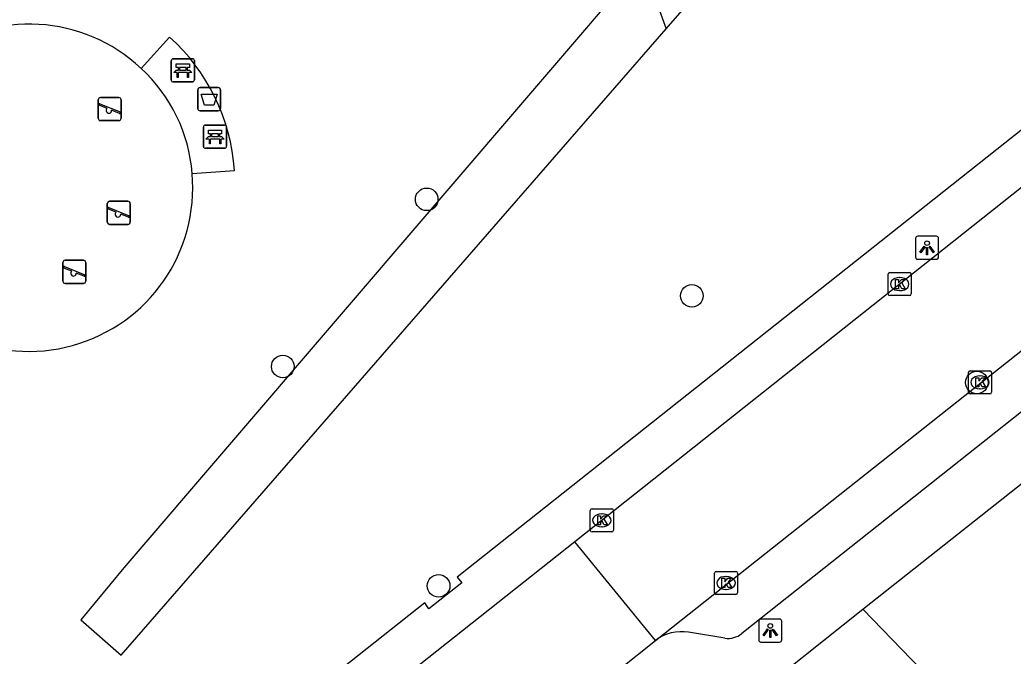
# Model space of a CAD drawing. Extents: x 157466 to 158888, y 383063 to 384677.
# Drawn here: x 158361.01 to 158403.98, y 384110.55 to 384138.1 of the extents above; entities that cross this region are included whole.
import ezdxf

# ---------------------------------------------------------------- set-up
doc = ezdxf.new("R2010")
doc.units = 0
for name, color, linetype in [('IMGEO_Afvalbak', 7, 'Continuous'), ('IMGEO_Bank', 7, 'Continuous'), ('IMGEO_Boom', 7, 'Continuous'), ('IMGEO_Groenvoorziening', 7, 'Continuous'), ('IMGEO_Kolk', 7, 'Continuous'), ('IMGEO_Lichtpunt', 7, 'Continuous'), ('IMGEO_Muur', 7, 'Continuous'), ('IMGEO_Pand', 7, 'Continuous'), ('IMGEO_Rijbaan_lokaal_open', 7, 'Continuous'), ('IMGEO_Speelvoorziening', 7, 'Continuous'), ('IMGEO_Voetpad_open', 7, 'Continuous')]:
    doc.layers.add(name, color=color, linetype=linetype)

msp = doc.modelspace()

# ---------------------------------------------------------------- linework, layer by layer
at = {"layer": 'IMGEO_Afvalbak'}
for p, q in [((158368.705, 384134.268), (158368.705, 384135.068)), ((158368.705, 384135.068), (158368.705, 384134.268)), ((158368.805, 384135.168), (158369.595, 384135.168)), ((158369.595, 384135.168), (158368.805, 384135.168)), ((158369.695, 384135.068), (158369.695, 384134.268)), ((158369.695, 384134.268), (158369.695, 384135.068)), ((158369.595, 384134.168), (158368.805, 384134.168)), ((158368.805, 384134.168), (158369.595, 384134.168))]:
    msp.add_line(p, q, dxfattribs=at)
msp.add_lwpolyline([(158368.848, 384134.882), (158369.552, 384134.882), (158369.403, 384134.412), (158368.997, 384134.412), (158368.848, 384134.882)], dxfattribs=at)
for centre, start, end in [((158368.805, 384135.068), 90, 180), ((158368.805, 384135.068), 90, 180), ((158369.595, 384135.068), 0, 90), ((158369.595, 384135.068), 360, 90), ((158368.805, 384134.268), 180, 270), ((158368.805, 384134.268), 180, 270), ((158369.595, 384134.268), 270, 0), ((158369.595, 384134.268), 270, 0)]:
    msp.add_arc(centre, 0.1, start, end, dxfattribs=at)
at = {"layer": 'IMGEO_Bank'}
for p, q in [((158367.561, 384135.495), (158367.561, 384136.336)), ((158367.561, 384136.336), (158367.561, 384135.495)), ((158367.636, 384136.42), (158368.477, 384136.42)), ((158368.477, 384136.42), (158367.636, 384136.42)), ((158368.561, 384136.345), (158368.561, 384135.504)), ((158368.561, 384135.504), (158368.561, 384136.345)), ((158368.258, 384135.818), (158367.865, 384135.818)), ((158367.87, 384135.926), (158367.87, 384136.032)), ((158367.914, 384136.032), (158367.914, 384135.926)), ((158368.202, 384136.038), (158367.92, 384136.038)), ((158367.92, 384135.92), (158368.202, 384135.92)), ((158368.208, 384135.926), (158368.208, 384136.032)), ((158368.252, 384136.032), (158368.252, 384135.926)), ((158368.486, 384135.42), (158367.645, 384135.42)), ((158367.645, 384135.42), (158368.486, 384135.42)), ((158368.952, 384132.621), (158368.952, 384133.462)), ((158368.952, 384133.462), (158368.952, 384132.621)), ((158369.027, 384133.546), (158369.868, 384133.546)), ((158369.868, 384133.546), (158369.027, 384133.546)), ((158369.952, 384133.471), (158369.952, 384132.63)), ((158369.952, 384132.63), (158369.952, 384133.471)), ((158369.649, 384132.944), (158369.256, 384132.944)), ((158369.261, 384133.052), (158369.261, 384133.158)), ((158369.305, 384133.158), (158369.305, 384133.052)), ((158369.593, 384133.164), (158369.311, 384133.164)), ((158369.311, 384133.046), (158369.593, 384133.046)), ((158369.599, 384133.052), (158369.599, 384133.158)), ((158369.643, 384133.158), (158369.643, 384133.052)), ((158369.877, 384132.546), (158369.036, 384132.546)), ((158369.036, 384132.546), (158369.877, 384132.546))]:
    msp.add_line(p, q, dxfattribs=at)
for points in [[(158367.808, 384135.818), (158367.666, 384135.818), (158367.778, 384135.92), (158367.864, 384135.92)], [(158367.864, 384136.038), (158367.778, 384136.038), (158367.778, 384136.199), (158368.341, 384136.199), (158368.341, 384136.038), (158368.258, 384136.038)], [(158367.858, 384135.811), (158367.858, 384135.604), (158367.815, 384135.604), (158367.815, 384135.811)], [(158368.258, 384135.92), (158368.341, 384135.92), (158368.453, 384135.818), (158368.314, 384135.818)], [(158368.308, 384135.811), (158368.308, 384135.604), (158368.264, 384135.604), (158368.264, 384135.811)], [(158369.255, 384133.164), (158369.169, 384133.164), (158369.169, 384133.325), (158369.732, 384133.325), (158369.732, 384133.164), (158369.649, 384133.164)], [(158369.199, 384132.944), (158369.057, 384132.944), (158369.169, 384133.046), (158369.255, 384133.046)], [(158369.249, 384132.937), (158369.249, 384132.73), (158369.206, 384132.73), (158369.206, 384132.937)], [(158369.649, 384133.046), (158369.732, 384133.046), (158369.844, 384132.944), (158369.705, 384132.944)], [(158369.699, 384132.937), (158369.699, 384132.73), (158369.655, 384132.73), (158369.655, 384132.937)]]:
    msp.add_lwpolyline(points, dxfattribs=at)
for centre, radius, start, end in [((158367.639, 384136.342), 0.0779, 92.4484, 184.2845), ((158367.639, 384136.342), 0.0779, 92.4484, 184.2845), ((158368.483, 384136.342), 0.0779, 2.4484, 94.2845), ((158368.483, 384136.342), 0.0779, 2.4484, 94.2845), ((158367.808, 384135.811), 0.00671, 2.8957, 87.1043), ((158367.865, 384135.811), 0.00671, 92.8957, 177.1043), ((158367.863, 384136.031), 0.00671, 2.8957, 87.1043), ((158367.863, 384135.927), 0.00671, 272.8957, 357.1043), ((158367.92, 384136.031), 0.00671, 92.8957, 177.1043), ((158367.92, 384135.927), 0.00671, 182.8957, 267.1043), ((158368.202, 384136.031), 0.00671, 2.8957, 87.1043), ((158368.202, 384135.927), 0.00671, 272.8957, 357.1043), ((158368.259, 384136.031), 0.00671, 92.8957, 177.1043), ((158368.259, 384135.927), 0.00671, 182.8957, 267.1043), ((158368.257, 384135.811), 0.00671, 2.8957, 87.1043), ((158368.314, 384135.811), 0.00671, 92.8957, 177.1043), ((158367.639, 384135.498), 0.0779, 182.4484, 274.2845), ((158367.639, 384135.498), 0.0779, 182.4484, 274.2845), ((158368.483, 384135.498), 0.0779, 272.4484, 4.2845), ((158368.483, 384135.498), 0.0779, 272.4484, 4.2845), ((158369.03, 384133.468), 0.0779, 92.4484, 184.2845), ((158369.03, 384133.468), 0.0779, 92.4484, 184.2845), ((158369.874, 384133.468), 0.0779, 2.4484, 94.2845), ((158369.874, 384133.468), 0.0779, 2.4484, 94.2845), ((158369.199, 384132.937), 0.00671, 2.8957, 87.1043), ((158369.256, 384132.937), 0.00671, 92.8957, 177.1043), ((158369.254, 384133.157), 0.00671, 2.8957, 87.1043), ((158369.254, 384133.053), 0.00671, 272.8957, 357.1043), ((158369.311, 384133.157), 0.00671, 92.8957, 177.1043), ((158369.311, 384133.053), 0.00671, 182.8957, 267.1043), ((158369.593, 384133.157), 0.00671, 2.8957, 87.1043), ((158369.593, 384133.053), 0.00671, 272.8957, 357.1043), ((158369.65, 384133.157), 0.00671, 92.8957, 177.1043), ((158369.65, 384133.053), 0.00671, 182.8957, 267.1043), ((158369.648, 384132.937), 0.00671, 2.8957, 87.1043), ((158369.705, 384132.937), 0.00671, 92.8957, 177.1043), ((158369.03, 384132.624), 0.0779, 182.4484, 274.2845), ((158369.03, 384132.624), 0.0779, 182.4484, 274.2845), ((158369.874, 384132.624), 0.0779, 272.4484, 4.2845), ((158369.874, 384132.624), 0.0779, 272.4484, 4.2845)]:
    msp.add_arc(centre, radius, start, end, dxfattribs=at)
at = {"layer": 'IMGEO_Boom'}
for centre in [(158378.609, 384130.333), (158390.082, 384126.155), (158372.382, 384123.095), (158402.41, 384122.4), (158379.125, 384113.594)]:
    msp.add_circle(centre, 0.489, dxfattribs=at)
at = {"layer": 'IMGEO_Groenvoorziening'}
for points in [[(158388.965, 384137.711), (158391.96, 384141.155)], [(158387.933, 384140.589), (158365.504, 384114.371), (158363.645, 384112.123), (158365.389, 384110.601), (158388.965, 384137.711)], [(158387.933, 384140.589), (158388.965, 384137.711)]]:
    msp.add_lwpolyline(points, dxfattribs=at)
msp.add_arc((158361.404, 384130.836), 7.086, 46.7978, 5.014, dxfattribs=at)
at = {"layer": 'IMGEO_Kolk'}
for p, q in [((158398.571, 384126.236), (158398.571, 384127.088)), ((158398.646, 384127.162), (158399.498, 384127.162)), ((158399.059, 384126.942), (158399.084, 384126.942)), ((158399.572, 384127.088), (158399.572, 384126.236)), ((158399.082, 384126.382), (158399.057, 384126.382)), ((158399.498, 384126.162), (158398.646, 384126.162)), ((158402.12, 384122.907), (158402.972, 384122.907)), ((158402.045, 384121.981), (158402.045, 384122.833)), ((158402.533, 384122.687), (158402.558, 384122.687)), ((158403.046, 384122.833), (158403.046, 384121.981)), ((158402.556, 384122.127), (158402.531, 384122.127)), ((158402.972, 384121.907), (158402.12, 384121.907)), ((158385.763, 384116.934), (158386.615, 384116.934)), ((158385.688, 384116.008), (158385.688, 384116.86)), ((158386.176, 384116.714), (158386.201, 384116.714)), ((158386.689, 384116.86), (158386.689, 384116.008)), ((158386.199, 384116.154), (158386.174, 384116.154)), ((158386.615, 384115.934), (158385.763, 384115.934)), ((158391.06, 384113.297), (158391.06, 384114.149)), ((158391.135, 384114.223), (158391.987, 384114.223)), ((158391.548, 384114.003), (158391.573, 384114.003)), ((158392.061, 384114.149), (158392.061, 384113.297)), ((158391.987, 384113.223), (158391.135, 384113.223)), ((158391.571, 384113.443), (158391.546, 384113.443))]:
    msp.add_line(p, q, dxfattribs=at)
for points in [[(158398.571, 384126.236), (158398.571, 384127.088)], [(158398.646, 384127.162), (158399.498, 384127.162)], [(158398.892, 384126.862), (158399.015, 384126.862), (158399.015, 384126.711), (158399.145, 384126.862), (158399.309, 384126.862), (158399.163, 384126.711), (158399.316, 384126.462), (158399.164, 384126.462), (158399.079, 384126.626), (158399.015, 384126.559), (158399.015, 384126.462), (158398.892, 384126.462), (158398.892, 384126.862)], [(158399.572, 384127.088), (158399.572, 384126.236)], [(158399.498, 384126.162), (158398.646, 384126.162)], [(158402.12, 384122.907), (158402.972, 384122.907)], [(158402.045, 384121.981), (158402.045, 384122.833)], [(158402.366, 384122.607), (158402.489, 384122.607), (158402.489, 384122.456), (158402.619, 384122.607), (158402.783, 384122.607), (158402.637, 384122.456), (158402.79, 384122.207), (158402.638, 384122.207), (158402.553, 384122.371), (158402.489, 384122.304), (158402.489, 384122.207), (158402.366, 384122.207), (158402.366, 384122.607)], [(158403.046, 384122.833), (158403.046, 384121.981)], [(158402.972, 384121.907), (158402.12, 384121.907)], [(158385.763, 384116.934), (158386.615, 384116.934)], [(158385.688, 384116.008), (158385.688, 384116.86)], [(158386.009, 384116.634), (158386.132, 384116.634), (158386.132, 384116.483), (158386.262, 384116.634), (158386.426, 384116.634), (158386.28, 384116.483), (158386.433, 384116.234), (158386.281, 384116.234), (158386.196, 384116.398), (158386.132, 384116.331), (158386.132, 384116.234), (158386.009, 384116.234), (158386.009, 384116.634)], [(158386.689, 384116.86), (158386.689, 384116.008)], [(158386.615, 384115.934), (158385.763, 384115.934)], [(158391.06, 384113.297), (158391.06, 384114.149)], [(158391.135, 384114.223), (158391.987, 384114.223)], [(158391.381, 384113.923), (158391.504, 384113.923), (158391.504, 384113.772), (158391.634, 384113.923), (158391.798, 384113.923), (158391.652, 384113.772), (158391.805, 384113.523), (158391.653, 384113.523), (158391.568, 384113.687), (158391.504, 384113.62), (158391.504, 384113.523), (158391.381, 384113.523), (158391.381, 384113.923)], [(158392.061, 384114.149), (158392.061, 384113.297)], [(158391.987, 384113.223), (158391.135, 384113.223)]]:
    msp.add_lwpolyline(points, dxfattribs=at)
for centre, start, end in [((158398.648, 384127.086), 91.552, 178.448), ((158398.648, 384127.086), 91.552, 178.448), ((158399.496, 384127.086), 1.552, 88.448), ((158399.496, 384127.086), 1.552, 88.448), ((158398.648, 384126.238), 181.552, 268.448), ((158398.648, 384126.238), 181.552, 268.448), ((158399.496, 384126.238), 271.552, 358.448), ((158399.496, 384126.238), 271.552, 358.448), ((158402.122, 384122.831), 91.552, 178.448), ((158402.122, 384122.831), 91.552, 178.448), ((158402.97, 384122.831), 1.552, 88.448), ((158402.97, 384122.831), 1.552, 88.448), ((158402.122, 384121.983), 181.552, 268.448), ((158402.122, 384121.983), 181.552, 268.448), ((158402.97, 384121.983), 271.552, 358.448), ((158402.97, 384121.983), 271.552, 358.448), ((158385.765, 384116.858), 91.552, 178.448), ((158385.765, 384116.858), 91.552, 178.448), ((158386.613, 384116.858), 1.552, 88.448), ((158386.613, 384116.858), 1.552, 88.448), ((158385.765, 384116.01), 181.552, 268.448), ((158385.765, 384116.01), 181.552, 268.448), ((158386.613, 384116.01), 271.552, 358.448), ((158386.613, 384116.01), 271.552, 358.448), ((158391.137, 384114.147), 91.552, 178.448), ((158391.137, 384114.147), 91.552, 178.448), ((158391.985, 384114.147), 1.552, 88.448), ((158391.985, 384114.147), 1.552, 88.448), ((158391.137, 384113.299), 181.552, 268.448), ((158391.137, 384113.299), 181.552, 268.448), ((158391.985, 384113.299), 271.552, 358.448), ((158391.985, 384113.299), 271.552, 358.448)]:
    msp.add_arc(centre, 0.0765, start, end, dxfattribs=at)
for centre, major_axis, ratio, start_param, end_param in [((158399.058, 384126.662), (-0.387, 0.002), 0.722429, 4.712389, 7.853982), ((158399.083, 384126.662), (-0.39, 0.002), 0.717154, 1.570796, 4.712389), ((158402.532, 384122.407), (-0.387, 0.002), 0.722429, 4.712389, 7.853982), ((158402.557, 384122.407), (-0.39, 0.002), 0.717154, 1.570796, 4.712389), ((158386.175, 384116.434), (-0.387, 0.002), 0.722429, 4.712389, 7.853982), ((158386.2, 384116.434), (-0.39, 0.002), 0.717154, 1.570796, 4.712389), ((158391.547, 384113.723), (-0.387, 0.002), 0.722429, 4.712389, 7.853982), ((158391.572, 384113.723), (-0.39, 0.002), 0.717154, 1.570796, 4.712389)]:
    msp.add_ellipse(centre, major_axis=major_axis, ratio=ratio, start_param=start_param, end_param=end_param, dxfattribs=at)
at = {"layer": 'IMGEO_Lichtpunt'}
for p, q in [((158399.757, 384128.637), (158399.757, 384127.83)), ((158399.757, 384128.637), (158399.757, 384127.83)), ((158400.659, 384128.732), (158399.851, 384128.732)), ((158400.659, 384128.732), (158399.851, 384128.732)), ((158400.753, 384127.83), (158400.753, 384128.637)), ((158400.753, 384127.83), (158400.753, 384128.637)), ((158399.851, 384127.736), (158400.659, 384127.736)), ((158399.851, 384127.736), (158400.659, 384127.736)), ((158393.877, 384112.16), (158393.069, 384112.16)), ((158393.877, 384112.16), (158393.069, 384112.16)), ((158392.975, 384112.065), (158392.975, 384111.258)), ((158392.975, 384112.065), (158392.975, 384111.258)), ((158393.971, 384111.258), (158393.971, 384112.065)), ((158393.971, 384111.258), (158393.971, 384112.065)), ((158393.069, 384111.164), (158393.877, 384111.164)), ((158393.069, 384111.164), (158393.877, 384111.164))]:
    msp.add_line(p, q, dxfattribs=at)
for points in [[(158400.131, 384128.301), (158400.17, 384128.273), (158399.982, 384128.011), (158399.944, 384128.038), (158400.131, 384128.301)], [(158400.233, 384128.253), (158400.28, 384128.253), (158400.28, 384127.931), (158400.233, 384127.931), (158400.233, 384128.253)], [(158400.343, 384128.273), (158400.381, 384128.3), (158400.568, 384128.038), (158400.529, 384128.01), (158400.343, 384128.273)], [(158393.349, 384111.729), (158393.388, 384111.701), (158393.2, 384111.439), (158393.162, 384111.466), (158393.349, 384111.729)], [(158393.451, 384111.681), (158393.498, 384111.681), (158393.498, 384111.359), (158393.451, 384111.359), (158393.451, 384111.681)], [(158393.561, 384111.701), (158393.599, 384111.728), (158393.786, 384111.466), (158393.747, 384111.438), (158393.561, 384111.701)]]:
    msp.add_lwpolyline(points, dxfattribs=at)
for centre in [(158400.256, 384128.435), (158393.474, 384111.863)]:
    msp.add_circle(centre, 0.0994, dxfattribs=at)
for centre, start, end in [((158399.851, 384128.637), 90, 180), ((158399.851, 384128.637), 90, 180), ((158400.659, 384128.637), 0, 90), ((158400.659, 384128.637), 0, 90), ((158399.851, 384127.83), 180, 270), ((158399.851, 384127.83), 180, 270), ((158400.659, 384127.83), 270, 0), ((158400.659, 384127.83), 270, 360), ((158393.069, 384112.065), 90, 180), ((158393.069, 384112.065), 90, 180), ((158393.877, 384112.065), 0, 90), ((158393.877, 384112.065), 0, 90), ((158393.069, 384111.258), 180, 270), ((158393.069, 384111.258), 180, 270), ((158393.877, 384111.258), 270, 0), ((158393.877, 384111.258), 270, 360)]:
    msp.add_arc(centre, 0.0946, start, end, dxfattribs=at)
at = {"layer": 'IMGEO_Muur'}
msp.add_lwpolyline([(158397.471, 384112.585), (158404.516, 384118.162)], dxfattribs=at)
at = {"layer": 'IMGEO_Pand'}
for points in [[(158393.15, 384109.141), (158397.471, 384112.585)], [(158403.778, 384106.066), (158397.471, 384112.585)]]:
    msp.add_lwpolyline(points, dxfattribs=at)
at = {"layer": 'IMGEO_Rijbaan_lokaal_open'}
for points in [[(158412.995, 384137.721), (158385.015, 384115.503)], [(158388.505, 384111.232), (158414.577, 384131.904)], [(158385.015, 384115.503), (158366.065, 384100.475)], [(158388.505, 384111.232), (158385.015, 384115.503)], [(158386.881, 384109.933), (158388.505, 384111.232)]]:
    msp.add_lwpolyline(points, dxfattribs=at)
at = {"layer": 'IMGEO_Speelvoorziening'}
for p, q in [((158364.398, 384133.842), (158364.398, 384134.642)), ((158364.398, 384134.642), (158364.398, 384133.842)), ((158364.498, 384134.742), (158365.288, 384134.742)), ((158365.288, 384134.742), (158364.498, 384134.742)), ((158365.388, 384134.642), (158365.388, 384133.842)), ((158365.388, 384133.842), (158365.388, 384134.642)), ((158364.781, 384134.27), (158364.442, 384134.407)), ((158364.467, 384134.467), (158365.343, 384134.114)), ((158365.319, 384134.054), (158364.979, 384134.191)), ((158365.288, 384133.742), (158364.498, 384133.742)), ((158364.498, 384133.742), (158365.288, 384133.742)), ((158364.893, 384130.247), (158365.683, 384130.247)), ((158365.683, 384130.247), (158364.893, 384130.247)), ((158364.793, 384129.347), (158364.793, 384130.147)), ((158364.793, 384130.147), (158364.793, 384129.347)), ((158365.176, 384129.775), (158364.837, 384129.912)), ((158364.862, 384129.972), (158365.738, 384129.619)), ((158365.783, 384130.147), (158365.783, 384129.347)), ((158365.783, 384129.347), (158365.783, 384130.147)), ((158365.714, 384129.559), (158365.374, 384129.696)), ((158365.683, 384129.247), (158364.893, 384129.247)), ((158364.893, 384129.247), (158365.683, 384129.247)), ((158362.968, 384127.693), (158363.758, 384127.693)), ((158363.758, 384127.693), (158362.968, 384127.693)), ((158362.868, 384126.793), (158362.868, 384127.593)), ((158362.868, 384127.593), (158362.868, 384126.793)), ((158363.251, 384127.221), (158362.912, 384127.358)), ((158362.937, 384127.418), (158363.813, 384127.065)), ((158363.858, 384127.593), (158363.858, 384126.793)), ((158363.858, 384126.793), (158363.858, 384127.593)), ((158363.789, 384127.005), (158363.449, 384127.142)), ((158363.758, 384126.693), (158362.968, 384126.693)), ((158362.968, 384126.693), (158363.758, 384126.693))]:
    msp.add_line(p, q, dxfattribs=at)
for centre, radius, start, end in [((158364.498, 384134.642), 0.1, 90, 180), ((158364.498, 384134.642), 0.1, 90, 180), ((158365.288, 384134.642), 0.1, 0, 90), ((158365.288, 384134.642), 0.1, 360, 90), ((158364.455, 384134.437), 0.0327, 68.078, 248.078), ((158364.86, 384134.18), 0.12, 130.9928, 5.1632), ((158365.331, 384134.084), 0.0327, 248.078, 68.078), ((158364.498, 384133.842), 0.1, 180, 270), ((158364.498, 384133.842), 0.1, 180, 270), ((158365.288, 384133.842), 0.1, 270, 0), ((158365.288, 384133.842), 0.1, 270, 0), ((158364.893, 384130.147), 0.1, 90, 180), ((158364.893, 384130.147), 0.1, 90, 180), ((158365.683, 384130.147), 0.1, 0, 90), ((158365.683, 384130.147), 0.1, 360, 90), ((158364.85, 384129.942), 0.0327, 68.078, 248.078), ((158365.255, 384129.685), 0.12, 130.9928, 5.1632), ((158365.726, 384129.589), 0.0327, 248.078, 68.078), ((158364.893, 384129.347), 0.1, 180, 270), ((158364.893, 384129.347), 0.1, 180, 270), ((158365.683, 384129.347), 0.1, 270, 0), ((158365.683, 384129.347), 0.1, 270, 0), ((158362.968, 384127.593), 0.1, 90, 180), ((158362.968, 384127.593), 0.1, 90, 180), ((158363.758, 384127.593), 0.1, 0, 90), ((158363.758, 384127.593), 0.1, 360, 90), ((158362.925, 384127.388), 0.0327, 68.078, 248.078), ((158363.33, 384127.131), 0.12, 130.9928, 5.1632), ((158362.968, 384126.793), 0.1, 180, 270), ((158362.968, 384126.793), 0.1, 180, 270), ((158363.758, 384126.793), 0.1, 270, 0), ((158363.758, 384126.793), 0.1, 270, 0), ((158363.801, 384127.035), 0.0327, 248.078, 68.078)]:
    msp.add_arc(centre, radius, start, end, dxfattribs=at)
at = {"layer": 'IMGEO_Voetpad_open'}
for points in [[(158414.593, 384144.072), (158411.677, 384139.171), (158379.932, 384113.977), (158380.123, 384113.733), (158378.707, 384112.602), (158378.525, 384112.858), (158367.369, 384104.008), (158366.04, 384102.95)], [(158367.48, 384137.359), (158366.255, 384136.001)], [(158368.463, 384131.455), (158370.288, 384131.588)], [(158413.39, 384128.306), (158392.242, 384111.528)], [(158397.471, 384112.585), (158404.516, 384118.162)], [(158391.514, 384111.334), (158389.933, 384111.593)]]:
    msp.add_lwpolyline(points, dxfattribs=at)
for centre, radius, start, end in [((158361.823, 384131.038), 8.483, 3.7181, 48.1743), ((158361.579, 384130.921), 6.905, 4.4388, 47.3731), ((158389.643, 384109.734), 1.881, 81.143, 127.2314), ((158391.656, 384112.265), 0.942, 261.3537, 308.4895)]:
    msp.add_arc(centre, radius, start, end, dxfattribs=at)

doc.saveas('drawing.dxf')
